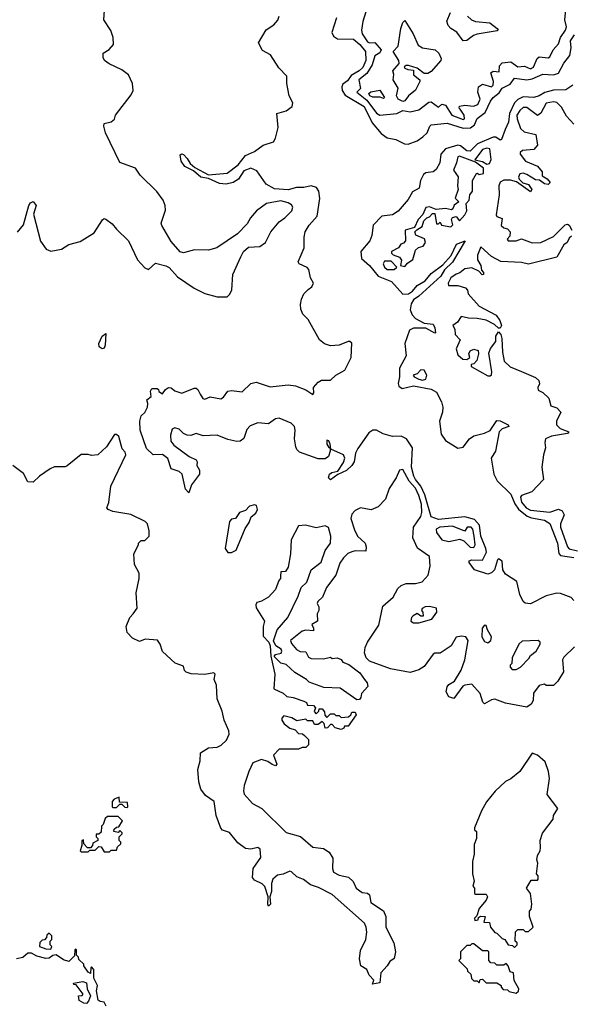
# Model space of a CAD drawing. Extents: x 2472589 to 2662339, y 701009 to 849030.
# Tile 332 of 406: x 2605348 to 2608467, y 740838 to 746405. Entities that reach past the tile are written whole.
import ezdxf

# ---------------------------------------------------------------- set-up
doc = ezdxf.new("R2010")
doc.units = 0

msp = doc.modelspace()

# ---------------------------------------------------------------- linework, layer by layer
at = {"layer": '0CON05XD'}
for points in [[(2605335.7, 745204.3), (2605370, 745245), (2605400, 745355), (2605410, 745370), (2605425, 745377.5), (2605442, 745355), (2605426.2, 745305), (2605465, 745152.5), (2605498.3, 745108.3), (2605525, 745096.7), (2605585, 745107.1), (2605625, 745134.2), (2605689.7, 745150.3), (2605769.5, 745200.5), (2605817, 745273), (2605825, 745280), (2605835, 745277.5), (2605871.2, 745251.2), (2605895, 745220), (2605963.3, 745155), (2606015, 745047.5), (2606055, 745002.5), (2606077, 744993), (2606115, 745027.5), (2606175, 745013.3), (2606193, 745003), (2606240.7, 744950.7), (2606335, 744887.5), (2606395, 744857.5), (2606465, 744837.5), (2606521.7, 744838.3), (2606537, 744853), (2606547, 744877), (2606552.5, 744965), (2606597.5, 745065), (2606612.5, 745095), (2606641.7, 745118.3), (2606705, 745123.3), (2606737.5, 745145), (2606767.5, 745205), (2606815, 745262.5), (2606847.5, 745285), (2606887.5, 745325), (2606892.5, 745345), (2606885, 745357.5), (2606865, 745370), (2606825, 745380), (2606743.8, 745366.2), (2606687.5, 745325), (2606652.5, 745285), (2606635, 745250), (2606580, 745195), (2606463.3, 745115), (2606415, 745101.2), (2606336.4, 745103.6), (2606275, 745087.5), (2606255, 745093.3), (2606205, 745150), (2606151.2, 745241.2), (2606148.8, 745255), (2606171.7, 745328.3), (2606170, 745355), (2606158.8, 745385), (2606123.9, 745433.9), (2606030, 745525), (2606003.3, 745565), (2605915, 745597.5), (2605833.8, 745765), (2605823, 745803), (2605825, 745817.5), (2605865, 745826.7), (2605885, 745842.5), (2605890, 745865), (2605979.1, 745980.9), (2605989.2, 746005), (2605986, 746045), (2605962.7, 746092.7), (2605925, 746121.2), (2605853.3, 746155), (2605827.5, 746175), (2605820.7, 746190.7), (2605820, 746215), (2605853, 746237), (2605877.5, 746265), (2605876.7, 746305), (2605863.9, 746343.9), (2605823.8, 746405), (2605830, 746485)], [(2607305, 746450), (2607288, 746395), (2607281.2, 746345), (2607284.3, 746325), (2607315, 746280), (2607325.6, 746274.4), (2607355, 746276.2), (2607392.5, 746235), (2607383.3, 746216.7), (2607355, 746201.2), (2607340.4, 746149.6), (2607310, 746100), (2607265.8, 746065), (2607274, 746016), (2607253.8, 745995), (2607310.9, 745950.9), (2607365, 745875.8), (2607385, 745866), (2607480, 745875), (2607515, 745892.5), (2607555, 745883.8), (2607605, 745896.2), (2607661.7, 745938.3), (2607675, 745940), (2607715, 745910), (2607735, 745926.7), (2607755, 745922.5), (2607791.2, 745865), (2607855, 745841.4), (2607863.3, 745845), (2607860.8, 745865), (2607838.3, 745898.3), (2607832.5, 745905), (2607835, 745916.7), (2607865, 745921.2), (2607913.9, 745916.1), (2607938.8, 745925), (2607951.2, 745955), (2607938, 745995), (2607942.5, 746025), (2607965, 746040.8), (2608015, 746025.7), (2608025, 746034.2), (2608025.8, 746055), (2608011.9, 746105), (2608025.6, 746114.4), (2608059.5, 746110.5), (2608060.6, 746145), (2608075, 746160.6), (2608125, 746167.1), (2608165, 746138.6), (2608201.7, 746141.7), (2608235, 746128), (2608253, 746137), (2608274.4, 746185), (2608284.6, 746195.4), (2608335, 746190), (2608345.8, 746194.2), (2608364.5, 746235.5), (2608395, 746268.8), (2608406.2, 746305), (2608434.6, 746345), (2608438.5, 746365), (2608429.4, 746405), (2608436.8, 746483.2)], [(2607880, 746425), (2607901.5, 746405), (2607925, 746395.3), (2608006.4, 746386.4), (2608047.5, 746355), (2608052.5, 746345), (2608047.7, 746342.3), (2607935, 746323.6), (2607913.9, 746316.1), (2607875, 746286.9), (2607855, 746285.8), (2607819.4, 746335), (2607785, 746355.6), (2607771.3, 746371.3), (2607763.5, 746396.5), (2607784.5, 746445)], [(2608480.8, 743120.8), (2608465, 743138.5), (2608405, 743161.5), (2608385, 743162.3), (2608325, 743146.9), (2608235, 743102.6), (2608205, 743105.9), (2608194.2, 743115), (2608175, 743154.3), (2608158.7, 743228.7), (2608095, 743269.2), (2608079.6, 743295), (2608075, 743344), (2608055, 743355.8), (2608048.8, 743351.2), (2608032.9, 743295), (2608015, 743278.2), (2607995, 743269.7), (2607918.9, 743295), (2607888.9, 743335), (2607888.8, 743345), (2607905, 743350.9), (2607965, 743348.8), (2607986.2, 743395), (2607983.9, 743415), (2607955.7, 743485), (2607947.7, 743547.7), (2607919.6, 743579.6), (2607865, 743594.2), (2607715, 743579.6), (2607674.1, 743594.1), (2607638.7, 743718.7), (2607616.7, 743766.7), (2607584.8, 743805), (2607575.7, 743825), (2607563.1, 743875), (2607568.9, 743985), (2607535.4, 744035.4), (2607505, 744050.3), (2607455, 744047.4), (2607403.5, 744063.5), (2607365, 744083.3), (2607345, 744084.4), (2607321, 744069), (2607260.5, 743980.5), (2607246.5, 743955), (2607239.4, 743905), (2607226.5, 743883.5), (2607195, 743855.5), (2607146.3, 743833.7), (2607105, 743803.8), (2607094.5, 743815), (2607099.2, 743835), (2607113.3, 743845), (2607147, 743853), (2607179.3, 743900.7), (2607186.6, 743925), (2607179.1, 743945), (2607107.5, 743977.5), (2607103.8, 744005), (2607095, 744023.3), (2607085, 744026.7), (2607084.4, 744005), (2607095, 743986.7), (2607103.3, 743983.3), (2607103.3, 743965), (2607093.2, 743935), (2607075, 743921.4), (2607035, 743922.8), (2606929.8, 743959.8), (2606914, 743974), (2606909.4, 743989.4), (2606901.6, 744035), (2606906.3, 744085), (2606902.5, 744105), (2606883.5, 744123.5), (2606815, 744151.5), (2606795, 744147.9), (2606755, 744120.7), (2606695, 744125.4), (2606651.7, 744108.3), (2606631.9, 744088.1), (2606615, 744037.5), (2606595, 744021.9), (2606575, 744019.7), (2606525, 744030.7), (2606465, 744055.3), (2606385, 744052.9), (2606345, 744064.7), (2606315, 744054.6), (2606295, 744055.5), (2606275, 744064.6), (2606249.3, 744089.3), (2606225, 744098.1), (2606210.7, 744089.3), (2606200.5, 744055), (2606201.7, 744021.7), (2606219.1, 743999.1), (2606305.5, 743935.5), (2606345, 743916), (2606351.2, 743905), (2606350, 743885), (2606365, 743857.5), (2606364.1, 743835.9), (2606320, 743775), (2606305, 743730), (2606285, 743750), (2606265.8, 743835.8), (2606249.7, 743849.7), (2606205, 743866.2), (2606185, 743923.3), (2606155, 743946.2), (2606102.5, 743945), (2606065, 743980), (2606030, 744085), (2606026.4, 744135), (2606034.6, 744165), (2606056.3, 744183.7), (2606070, 744215), (2606072.9, 744235), (2606066.7, 744255), (2606091.2, 744275), (2606087.1, 744305), (2606095, 744320), (2606125, 744320), (2606132.5, 744315), (2606135, 744302.5), (2606155, 744290), (2606172.5, 744315), (2606190, 744325), (2606205, 744323.8), (2606225.7, 744305.7), (2606265, 744292.5), (2606335, 744322.5), (2606345, 744321.5), (2606355, 744314.2), (2606368, 744288), (2606384.1, 744264.1), (2606395, 744260), (2606425, 744271.8), (2606485, 744260.4), (2606500.1, 744269.9), (2606525, 744305.4), (2606545, 744309.2), (2606605, 744300.5), (2606655, 744347.1), (2606685, 744355.6), (2606765, 744329.5), (2606865, 744341.2), (2606907.5, 744335), (2606965, 744312.2), (2607005, 744286.7), (2607011.2, 744295), (2607008.8, 744325), (2607035, 744355.4), (2607055, 744366.3), (2607105, 744367.5), (2607135.6, 744395), (2607186.3, 744423.7), (2607221.7, 744495), (2607225.8, 744575.8), (2607215.3, 744585.3), (2607205.3, 744585.3), (2607155, 744565.2), (2607105, 744561.6), (2607072.1, 744572.1), (2607043.3, 744595), (2606979.1, 744709.1), (2606949.6, 744739.6), (2606938.1, 744768.1), (2606935.3, 744795), (2606941.9, 744825), (2606955, 744854.5), (2606979.7, 744880.3), (2607000, 744895), (2607009.5, 744915), (2606992.1, 744945), (2606983.4, 744993.4), (2606974.2, 745004.2), (2606928, 745025), (2606923.1, 745035), (2606956.9, 745115), (2606956.3, 745175), (2606962.9, 745205), (2606985, 745244), (2607028.9, 745295), (2607044.5, 745394.5), (2607039.1, 745435), (2607026.4, 745456.4), (2606995, 745466.5), (2606955, 745456.5), (2606913, 745457), (2606865, 745443.9), (2606788, 745448), (2606741.8, 745475), (2606689.6, 745549.6), (2606655, 745564.7), (2606615, 745550.9), (2606585, 745503.5), (2606555, 745484.5), (2606515.5, 745474.5), (2606478, 745478), (2606415, 745508), (2606372, 745515), (2606331.3, 745551.3), (2606282, 745575), (2606260.6, 745605), (2606255, 745640), (2606265, 745646.7), (2606275, 745642), (2606295, 745620), (2606312, 745592), (2606338.5, 745568.5), (2606415, 745527.8), (2606521.9, 745538.1), (2606582.9, 745585), (2606625, 745636.7), (2606675, 745659.6), (2606725, 745696), (2606782.2, 745715), (2606794.8, 745735), (2606808.5, 745795), (2606802.2, 745875), (2606855, 745889.5), (2606888.6, 745915), (2606891.9, 745935), (2606871.9, 745975), (2606858.3, 746045), (2606859.2, 746085), (2606813.5, 746133.5), (2606765.4, 746205.4), (2606721.3, 746231.3), (2606697.4, 746275), (2606741.8, 746348.2), (2606784.7, 746375), (2606807.1, 746402.9), (2606815.8, 746425)], [(2607139.2, 746415), (2607112.9, 746332.9), (2607122.2, 746312.2), (2607145, 746297.6), (2607235, 746294.4), (2607271.1, 746265), (2607303.4, 746225), (2607304.8, 746175), (2607287.2, 746135), (2607267.4, 746115), (2607221.1, 746088.9), (2607201, 746059), (2607175, 746040.7), (2607168.4, 746025), (2607171, 746005), (2607189, 745979), (2607295.2, 745915), (2607341.5, 745821.5), (2607390.9, 745760.9), (2607425, 745736.8), (2607475, 745727.4), (2607523.3, 745703.3), (2607545, 745701.9), (2607595, 745720.6), (2607628.1, 745741.9), (2607652.2, 745765), (2607666.1, 745803.9), (2607675, 745809.6), (2607765, 745819.1), (2607855, 745791.8), (2607897.2, 745792.8), (2607919.6, 745810.4), (2607935, 745845.4), (2607979.5, 745880.5), (2608010.5, 745945), (2608024.6, 745965), (2608058.3, 745991.7), (2608075, 746018.5), (2608120.1, 746039.9), (2608145, 746074.4), (2608215, 746064.1), (2608245, 746070.8), (2608305, 746097.5), (2608366.7, 746093.3), (2608395, 746101.8), (2608425, 746160), (2608458, 746202), (2608465.9, 746245), (2608461.3, 746285), (2608485, 746320)], [(2607515, 745943.3), (2607487.5, 745955), (2607477.5, 745975), (2607487.5, 746017.5), (2607460, 746065), (2607462.5, 746095), (2607456.7, 746115), (2607493, 746157), (2607491.2, 746175), (2607460, 746225), (2607487.5, 746255), (2607503.3, 746355), (2607515, 746390), (2607525, 746400), (2607573.3, 746325), (2607600.6, 746260.6), (2607625, 746245.7), (2607696.2, 746235), (2607718, 746215), (2607731.2, 746185), (2607728.8, 746175), (2607675, 746111.2), (2607655, 746101.2), (2607635, 746100), (2607595, 746130), (2607546.4, 746146.4), (2607533.3, 746146.7), (2607521.7, 746138.3), (2607525, 746130), (2607543.3, 746123.3), (2607575, 746120), (2607573.9, 746093.9), (2607610, 746065), (2607610, 746055), (2607585, 746006.7), (2607545.8, 745974.2), (2607525, 745946.7), (2607515, 745943.3)], [(2608475, 746035.4), (2608435, 746007.8), (2608365, 746007.4), (2608316.3, 745993.7), (2608285, 745974.2), (2608255, 745964.6), (2608195, 745968.7), (2608165, 745953.9), (2608146, 745934), (2608117.3, 745875), (2608110.6, 745825), (2608092.2, 745785), (2608071.9, 745728.1), (2608065, 745724.3), (2608040.5, 745740.5), (2608025, 745741.1), (2607936.1, 745703.9), (2607895, 745662.5), (2607875, 745663.4), (2607840.9, 745690.9), (2607825, 745696.3), (2607754.6, 745675.4), (2607729.8, 745645), (2607723.3, 745595), (2607702.7, 745557.3), (2607685.8, 745544.2), (2607645, 745538.8), (2607630.7, 745529.3), (2607613.5, 745496.5), (2607607.4, 745452.6), (2607568.4, 745431.6), (2607545, 745387.7), (2607487.5, 745322.5), (2607455, 745302.4), (2607395, 745293.3), (2607346.7, 745243.3), (2607338.3, 745185), (2607327.1, 745155), (2607276.4, 745095), (2607281, 745055), (2607325, 745015.8), (2607374.6, 744954.6), (2607450, 744925), (2607515, 744853.3), (2607545.5, 744855), (2607569.6, 744870.4), (2607595, 744901.2), (2607641.2, 744928.8), (2607675, 744969.3), (2607740.5, 745019.5), (2607787.7, 745072.3), (2607817.5, 745135), (2607866.2, 745155), (2607795.6, 745034.4), (2607748.9, 744991.1), (2607728.4, 744955), (2607605, 744841.4), (2607575, 744821.2), (2607561.3, 744798.7), (2607556.1, 744765), (2607566, 744736), (2607585.5, 744715), (2607635, 744688.2), (2607685, 744683.8), (2607695, 744662.5), (2607698, 744635), (2607695, 744632), (2607645, 744660.5), (2607575, 744661.1), (2607551.1, 744648.9), (2607525.6, 744575), (2607533.1, 744505), (2607495.7, 744435), (2607495.2, 744385), (2607487.7, 744347.7), (2607492.3, 744332.3), (2607509.7, 744319.7), (2607575, 744334.8), (2607675, 744315.6), (2607705, 744299.4), (2607733.4, 744245), (2607740.6, 744215), (2607738.9, 744185), (2607720.7, 744135), (2607731.2, 744061.2), (2607754.8, 744024.8), (2607825, 743982.2), (2607855, 743987.8), (2607891.8, 744035), (2607915, 744052), (2607975, 744066.7), (2608007.4, 744082.6), (2608045, 744138), (2608065, 744137.8), (2608110, 744115), (2608112.5, 744105), (2608075, 744091.5), (2608059.1, 744075), (2608037.2, 743965), (2608014.2, 743925), (2608027.8, 743835), (2608048.3, 743798.3), (2608125, 743721.5), (2608147.4, 743667.4), (2608168.4, 743638.4), (2608217.1, 743597.1), (2608241.7, 743588.3), (2608315, 743576.1), (2608345.7, 743555.7), (2608389.1, 743445), (2608396.5, 743386.5), (2608405, 743375.5), (2608480, 743365)], [(2607405, 745960), (2607386.7, 745966.7), (2607345, 745966.7), (2607327.5, 745975), (2607322.5, 745987.5), (2607333, 745997), (2607385, 746006.2), (2607410, 745965), (2607405, 745960)], [(2608480, 745815), (2608438.9, 745858.9), (2608410.5, 745910.5), (2608385, 745936.7), (2608365, 745940), (2608325, 745933.8), (2608295, 745876), (2608275.8, 745864.2), (2608215, 745908.9), (2608195, 745909.4), (2608175, 745891.9), (2608158.5, 745865), (2608159.6, 745845), (2608179.2, 745789.2), (2608200.3, 745770.3), (2608266.7, 745756.7), (2608275.6, 745695), (2608255, 745672), (2608190, 745665), (2608176.7, 745655), (2608176.7, 745645), (2608206.7, 745605), (2608275.9, 745575.9), (2608302.5, 745545), (2608301.7, 745521.7), (2608330, 745505), (2608347.5, 745485), (2608335, 745472.5), (2608315, 745477.5), (2608287, 745497), (2608265, 745500), (2608215, 745530), (2608195, 745537.5), (2608176.4, 745533.6), (2608167.5, 745515), (2608172.5, 745502.5), (2608192.5, 745482.5), (2608225, 745472.5), (2608242.5, 745445), (2608235, 745432.5), (2608157.5, 745487.5), (2608123, 745497), (2608085, 745497.5), (2608065, 745486.7), (2608057.1, 745465), (2608058.6, 745415), (2608041.7, 745301.7), (2608045, 745292.5), (2608075, 745280), (2608070.7, 745240.7), (2608085, 745227.5), (2608105, 745222.5), (2608120, 745205), (2608118.8, 745181.2), (2608103.3, 745165), (2608110, 745155), (2608155, 745154), (2608185, 745166.7), (2608245, 745143.3), (2608295, 745144.4), (2608365, 745180), (2608432.5, 745245), (2608445, 745248.8), (2608455, 745242.5), (2608468.8, 745215)], [(2607988.3, 745588.3), (2608005, 745592.5), (2608013.3, 745615), (2608006, 745675), (2607988.1, 745678.1), (2607965, 745671.4), (2607921.7, 745611.7), (2607965, 745602.5), (2607988.3, 745588.3)], [(2607525, 745010), (2607540.7, 745029.3), (2607570.5, 745049.5), (2607585, 745102.5), (2607603.3, 745116.7), (2607630, 745125), (2607642.5, 745145), (2607636.4, 745166.4), (2607587, 745187), (2607582.5, 745205), (2607592.5, 745217.5), (2607622.5, 745235), (2607633, 745267), (2607650, 745285), (2607665, 745290), (2607681.7, 745308.3), (2607695, 745310), (2607705, 745250), (2607715, 745250), (2607725, 745260), (2607733, 745243), (2607785, 745233.3), (2607796.7, 745245), (2607790, 745275), (2607794, 745286), (2607815, 745292.5), (2607835, 745267.5), (2607865, 745301.2), (2607876.2, 745325), (2607872.5, 745365), (2607890, 745385), (2607892.5, 745415), (2607907.5, 745435), (2607907.5, 745495), (2607930, 745535), (2607937, 745537), (2607945, 745530), (2607970, 745535), (2607970, 745565), (2607925, 745600), (2607835, 745633.3), (2607825, 745630), (2607818, 745595), (2607800, 745555), (2607826.2, 745516.2), (2607822.5, 745465), (2607827.5, 745445), (2607810, 745395), (2607830, 745375), (2607803.6, 745356.4), (2607797.5, 745335), (2607789.3, 745330.7), (2607755, 745336.7), (2607702.5, 745332.5), (2607665, 745346.7), (2607645, 745342.5), (2607627, 745303), (2607600, 745275), (2607580, 745230), (2607527.5, 745215), (2607530, 745155), (2607518.3, 745141.7), (2607503.6, 745136.4), (2607490, 745115), (2607450, 745095), (2607450, 745085), (2607460, 745075), (2607495, 745062.5), (2607507.5, 745045), (2607500, 745015), (2607525, 745010)], [(2608468.3, 745181.7), (2608455, 745170), (2608442.5, 745145), (2608425, 745132.5), (2608385, 745062.5), (2608225, 745022.9), (2608185, 745032.9), (2608068, 745038), (2608015.4, 745065.4), (2607955, 745120), (2607937, 745073), (2607937, 745047), (2607955.9, 745015.9), (2607958.3, 744988.3), (2607970, 744975), (2607970, 744965), (2607963, 744963), (2607943, 744983), (2607905, 745002.5), (2607865, 744996.7), (2607836.6, 744973.4), (2607815, 744965.6), (2607785, 744945.8), (2607770, 744915), (2607773, 744903), (2607825, 744902), (2607868.8, 744888.8), (2607880, 744875), (2607883.8, 744855), (2607945, 744785.8), (2608041.2, 744735), (2608062.5, 744705), (2608072.5, 744675), (2608065, 744660), (2608055, 744660), (2608032.5, 744682.5), (2607985, 744705.8), (2607934, 744716), (2607885, 744716.7), (2607843, 744727), (2607822.5, 744695), (2607797.5, 744675), (2607807.5, 744655), (2607810, 744625), (2607837.5, 744595), (2607816.4, 744543.6), (2607825, 744510), (2607852.5, 744485), (2607876.7, 744483.3), (2607892.5, 744495), (2607887.5, 744515), (2607895, 744532.5), (2607915, 744542.5), (2607940, 744535), (2607942.5, 744515), (2607931.7, 744478.3), (2607915, 744460), (2607900, 744455), (2607900, 744445), (2607995, 744391.2), (2608008.3, 744391.7), (2608015, 744397.5), (2608016.9, 744413.1), (2608000.7, 744519.3), (2608010, 744545), (2608040, 744585), (2608040, 744615), (2608055, 744640), (2608067.5, 744625), (2608073, 744603), (2608077.1, 744525), (2608086.9, 744475), (2608121.3, 744441.3), (2608185.4, 744415.4), (2608265, 744381.2), (2608283.3, 744365), (2608286.4, 744346.4), (2608277.5, 744325), (2608280, 744310), (2608305, 744297.5), (2608340, 744265), (2608351.7, 744221.7), (2608385, 744211.2), (2608406.7, 744185), (2608383.1, 744135), (2608383.3, 744115), (2608403.8, 744093.8), (2608452.5, 744075), (2608445.6, 744064.4), (2608355, 744050.5), (2608321.2, 744035), (2608316, 744015), (2608321.4, 743985), (2608309.4, 743945), (2608300, 743875), (2608310, 743805), (2608242.5, 743735), (2608185, 743714), (2608180, 743705), (2608185, 743677.5), (2608211.6, 743645), (2608235, 743631.2), (2608345, 743620), (2608395, 743636.9), (2608415, 743628.1), (2608425.4, 743605), (2608404.7, 743555), (2608404.7, 743535), (2608445.5, 743425), (2608455, 743413.8), (2608501.5, 743401.5)], [(2607465, 744992.5), (2607480, 745005), (2607448.8, 745038.8), (2607410.7, 745039.3), (2607402.5, 745025), (2607410, 745005), (2607425, 744993.3), (2607465, 744992.5)], [(2605815, 744543.1), (2605797.5, 744555), (2605795.7, 744575), (2605815, 744616.2), (2605835, 744630), (2605831.8, 744565), (2605825, 744547.5), (2605815, 744543.1)], [(2607625, 744367.1), (2607645, 744372), (2607649.2, 744395), (2607633.9, 744423.9), (2607615, 744426.2), (2607595, 744402.5), (2607572.5, 744395), (2607577.5, 744385), (2607605, 744372.2), (2607625, 744367.1)], [(2606821.7, 743258.3), (2606822.5, 743245), (2606813.3, 743235), (2606795, 743182.5), (2606755, 743140), (2606715, 743117.5), (2606689.3, 743110.7), (2606683.1, 743096.9), (2606685, 743080), (2606732.5, 743005), (2606724.2, 742975), (2606725, 742920), (2606756.1, 742886.1), (2606763.8, 742865), (2606767, 742807), (2606790, 742705), (2606785, 742622.5), (2606837, 742597), (2606858.3, 742578.3), (2606893.3, 742573.3), (2606955, 742552.5), (2606970, 742545), (2606975, 742530), (2607008.3, 742528.3), (2607020, 742515), (2607013, 742493), (2607025, 742480), (2607040, 742495), (2607041.7, 742508.3), (2607058.3, 742508.3), (2607071.7, 742491.7), (2607073, 742473), (2607085, 742460), (2607105, 742480), (2607125, 742480), (2607135, 742470), (2607155, 742470), (2607165, 742460), (2607207, 742463), (2607220, 742475), (2607225, 742490), (2607245, 742490), (2607250, 742475), (2607205, 742410), (2607185, 742410), (2607180, 742400), (2607165, 742392.5), (2607131.7, 742401.7), (2607115, 742420), (2607105, 742420), (2607088.3, 742401.7), (2607075, 742400), (2607070, 742425), (2607057.5, 742437.5), (2607035, 742420), (2607015, 742420), (2607005, 742440), (2606975, 742440), (2606965, 742450), (2606915, 742440), (2606887, 742457), (2606841.7, 742468.3), (2606830, 742455), (2606830, 742445), (2606843.6, 742423.6), (2606875, 742400), (2606905, 742390), (2606925, 742370), (2606947, 742367), (2606958.3, 742358.3), (2606980, 742335), (2606980, 742305), (2606965, 742290), (2606945, 742290), (2606925, 742280), (2606815, 742280), (2606783.9, 742246.1), (2606802, 742195), (2606795, 742186.2), (2606775, 742194.6), (2606751.7, 742211.7), (2606715, 742221.5), (2606666.8, 742203.2), (2606642.8, 742155), (2606617.2, 742075), (2606612.7, 742045), (2606616.7, 742026.7), (2606665, 741973.5), (2606716.8, 741945), (2606855, 741810), (2606935, 741786.6), (2607005, 741727.3), (2607065, 741719.6), (2607097.8, 741697.8), (2607117.5, 741665), (2607115.6, 741605), (2607121.4, 741585), (2607155, 741568.6), (2607207.5, 741557.5), (2607233, 741533), (2607250, 741495), (2607285, 741470), (2607315, 741465.6), (2607325, 741457.5), (2607334, 741414), (2607405.5, 741365.5), (2607417.5, 741335), (2607418.8, 741275), (2607463.3, 741185), (2607473.3, 741135), (2607465, 741097.5), (2607440, 741080), (2607426, 741055), (2607390, 741015), (2607385, 740960), (2607341.7, 740951.7), (2607350, 740975), (2607323, 741003), (2607310, 741035), (2607277.5, 741055), (2607270, 741095), (2607275, 741142.5), (2607305.5, 741204.5), (2607311.4, 741245), (2607307.5, 741275), (2607296.8, 741296.8), (2607115, 741458.8), (2607037.6, 741497.6), (2606992.7, 741512.7), (2606952.8, 741542.8), (2606915, 741558), (2606885, 741586.7), (2606875, 741590), (2606837, 741573), (2606805, 741568), (2606778.8, 741545), (2606771.7, 741521.7), (2606772, 741475), (2606762.5, 741445), (2606766.2, 741405), (2606755, 741392.5), (2606750, 741405), (2606752, 741445), (2606734.5, 741504.5), (2606718.8, 741518.8), (2606675, 741539.2), (2606664.3, 741555), (2606668.6, 741605), (2606711.2, 741668.8), (2606708, 741715), (2606695, 741723.8), (2606655, 741715.8), (2606625, 741719.2), (2606580.4, 741750.4), (2606535, 741810), (2606495, 741821.9), (2606485, 741833.8), (2606458.8, 741905), (2606447.5, 741985), (2606397.6, 742017.6), (2606372.5, 742055), (2606360.8, 742095), (2606355.8, 742165), (2606367.5, 742215), (2606369.5, 742260.5), (2606415, 742288.2), (2606465, 742292.7), (2606487.8, 742302.2), (2606518, 742332), (2606532.6, 742365), (2606530.6, 742385), (2606504.1, 742445), (2606493, 742495), (2606464.7, 742565), (2606461.5, 742641.5), (2606446.7, 742675), (2606452.5, 742705), (2606445, 742712.5), (2606395, 742702.5), (2606317, 742707), (2606290, 742715), (2606280, 742725), (2606275, 742750), (2606226.4, 742766.4), (2606155, 742833.3), (2606142, 742875), (2606126.7, 742896.7), (2606057.7, 742902.3), (2606025, 742890), (2605985, 742907.5), (2605955, 742940), (2605950, 742975), (2605970, 743025), (2605990, 743045), (2606011.7, 743078.3), (2606006.1, 743163.9), (2606023.8, 743245), (2606023.3, 743275), (2605997.5, 743325), (2605992.5, 743385), (2606020, 743435), (2606020, 743445), (2606035, 743460), (2606055, 743460), (2606080, 743485), (2606080, 743515), (2606070, 743555), (2606057, 743567), (2605976.4, 743606.4), (2605875, 743624), (2605847.5, 743635), (2605840, 743645), (2605852.5, 743675), (2605862.7, 743767.3), (2605947.5, 743945), (2605945, 743960), (2605928.3, 743978.3), (2605908.3, 744048.3), (2605895, 744060), (2605885, 744060), (2605839.3, 743990.7), (2605790, 743945), (2605755, 743940), (2605735, 743947.5), (2605695, 743947.5), (2605617, 743883), (2605605, 743877.5), (2605545, 743877.5), (2605520, 743865), (2605460, 743825), (2605425, 743790), (2605395, 743792.5), (2605369.3, 743839.3), (2605310, 743885)], [(2608485, 742860), (2608425, 742800), (2608417.5, 742785), (2608421.7, 742718.3), (2608390, 742665), (2608365, 742640), (2608325, 742640), (2608315, 742647.5), (2608285, 742640), (2608253, 742597), (2608250, 742555), (2608240, 742535), (2608215, 742517.5), (2608095, 742540), (2608035, 742562.9), (2608015, 742560), (2607975, 742537.5), (2607966.4, 742546.4), (2607952, 742595), (2607905, 742647.5), (2607865, 742643.3), (2607853.9, 742636.1), (2607802.5, 742567.5), (2607775, 742576.7), (2607758.8, 742605), (2607765, 742632.5), (2607775, 742646), (2607805.8, 742664.2), (2607843, 742727), (2607864.2, 742785), (2607883.3, 742895), (2607870, 742915), (2607845, 742918.8), (2607815, 742913.3), (2607787.5, 742865), (2607725.9, 742824.1), (2607695, 742823.3), (2607685, 742816.7), (2607635, 742747.1), (2607605, 742729.5), (2607555, 742714.3), (2607445, 742734.4), (2607325, 742778.8), (2607306.7, 742796.7), (2607298.1, 742825), (2607301.9, 742855), (2607314.3, 742885), (2607379.1, 742980.9), (2607401.7, 743088.3), (2607460.4, 743139.6), (2607485, 743189.2), (2607505, 743205.7), (2607533.6, 743216.4), (2607585, 743217.1), (2607622.5, 743227.5), (2607658, 743265), (2607668.9, 743315), (2607665, 743370), (2607596.5, 743416.5), (2607570.8, 743475), (2607573.8, 743535), (2607615, 743596.2), (2607622.1, 743617.9), (2607618.9, 743665), (2607605, 743714.4), (2607585, 743755.3), (2607549.1, 743795), (2607515, 743862), (2607495, 743858.8), (2607475.7, 743815), (2607436.4, 743753.6), (2607416.7, 743693.3), (2607375, 743650), (2607335, 743634), (2607275, 743644.3), (2607245, 743630.8), (2607225, 743608.8), (2607220.8, 743585), (2607240.5, 743520.5), (2607257.5, 743485), (2607301.2, 743445), (2607307.5, 743425), (2607305, 743400), (2607245, 743401.2), (2607226.2, 743396.2), (2607203.4, 743386.6), (2607178, 743362), (2607158.3, 743331.7), (2607136, 743265), (2607082, 743195), (2607060.7, 743139.3), (2607033.3, 743115), (2607030, 743105), (2607040, 743085), (2607040, 743065), (2607030, 743045), (2607031.2, 743005), (2607000, 742985), (2607010, 742965), (2607010, 742950), (2606965, 742953.3), (2606945, 742947.5), (2606880, 742895), (2606885, 742877.5), (2606913.6, 742843.6), (2606933.6, 742833.6), (2606965, 742830), (2606980.7, 742800.7), (2606995, 742792.5), (2607065, 742791.2), (2607105, 742800), (2607115, 742792.5), (2607143, 742797), (2607165, 742787.5), (2607175, 742772.5), (2607208.3, 742758.3), (2607271.7, 742711.7), (2607296.7, 742675), (2607313.3, 742655), (2607316.7, 742635), (2607280, 742595), (2607277, 742573), (2607268.3, 742561.7), (2607255, 742560), (2607160, 742625), (2607068.3, 742628.3), (2606985, 742660), (2606970, 742675), (2606903.6, 742713.6), (2606855, 742760), (2606825, 742767.5), (2606786.7, 742805), (2606794.2, 742815.8), (2606826.1, 742823.9), (2606830, 742835), (2606826, 742846), (2606796.7, 742865), (2606783.6, 742893.6), (2606803.3, 742955), (2606863.8, 743025), (2606922, 743145), (2606938.8, 743195), (2606971.2, 743225), (2606996.2, 743293.8), (2607051.7, 743338.3), (2607075.8, 743404.2), (2607105.7, 743445), (2607107.5, 743485), (2607093, 743533), (2607075, 743542.5), (2607025, 743531.2), (2606963.6, 743546.4), (2606925, 743542.5), (2606882.5, 743465), (2606878.8, 743385), (2606865, 743310), (2606850, 743285), (2606825, 743282.5), (2606821.7, 743258.3)], [(2606545, 743392.5), (2606572.5, 743405), (2606622.3, 743527.7), (2606645, 743562.5), (2606656.2, 743593.8), (2606682.5, 743615), (2606693.3, 743635), (2606687.5, 743657.5), (2606675, 743661.2), (2606647.5, 743655), (2606625, 743630), (2606590.7, 743619.3), (2606567.5, 743585), (2606545, 743580), (2606535, 743567.5), (2606510, 743415), (2606525, 743393.3), (2606545, 743392.5)], [(2607915, 743421.2), (2607922.5, 743435), (2607917.5, 743485), (2607909.4, 743525), (2607900, 743535), (2607877.5, 743535), (2607865, 743512.5), (2607795, 743542.2), (2607722.5, 743535), (2607703.3, 743525), (2607703.8, 743505), (2607735, 743464), (2607775, 743455.6), (2607837.1, 743467.1), (2607858.1, 743458.1), (2607895, 743422.9), (2607915, 743421.2)], [(2607573.9, 742993.9), (2607605, 742994), (2607677.5, 743015), (2607705.8, 743054.2), (2607705, 743077.5), (2607665, 743088), (2607640, 743085), (2607623.6, 743076.4), (2607620, 743065), (2607627.5, 743055), (2607628.3, 743031.7), (2607615, 743032.5), (2607595, 743047.5), (2607572.5, 743035), (2607562.5, 743025), (2607560, 743005), (2607573.9, 742993.9)], [(2607995, 742881.2), (2608011.2, 742895), (2608016.2, 742915), (2607992.5, 742955), (2607985, 742980), (2607975, 742982.5), (2607963.3, 742965), (2607961.2, 742915), (2607975, 742890), (2607995, 742881.2)], [(2608155, 742730), (2608180, 742745), (2608226.4, 742793.6), (2608235, 742810), (2608267.5, 742835), (2608290, 742875), (2608290, 742885), (2608280, 742895), (2608188.3, 742891.7), (2608170, 742875), (2608133, 742797), (2608130, 742765), (2608120, 742755), (2608120, 742745), (2608131.7, 742731.7), (2608155, 742730)], [(2608145, 741160), (2608160, 741175), (2608160, 741185), (2608150, 741195), (2608151.7, 741248.3), (2608165, 741260), (2608195, 741260), (2608205, 741250), (2608225, 741250), (2608250, 741275), (2608230, 741335), (2608230, 741365), (2608240, 741375), (2608242.5, 741405), (2608236.7, 741465), (2608212.5, 741495), (2608239.3, 741540.7), (2608275, 741540), (2608280, 741545), (2608280, 741565), (2608270, 741575), (2608277.5, 741635), (2608272.5, 741655), (2608275, 741680), (2608290, 741705), (2608293.3, 741725), (2608290, 741765), (2608304, 741805), (2608363.8, 741885), (2608366.7, 741905), (2608390, 741945), (2608330, 742025), (2608342.5, 742115), (2608337.5, 742155), (2608319.3, 742209.3), (2608275, 742247.5), (2608245, 742257.5), (2608175.9, 742154.1), (2608125, 742112.5), (2608095, 742097.5), (2608037, 742043), (2607987, 741983), (2607958.3, 741931.7), (2607920, 741835), (2607920, 741825), (2607930, 741815), (2607930, 741775), (2607918.3, 741741.7), (2607917, 741687), (2607907.5, 741645), (2607907.5, 741575), (2607917.5, 741535), (2607910, 741505), (2607920, 741495), (2607920, 741465), (2607925, 741460), (2607985, 741460), (2607992.5, 741445), (2607985, 741427.5), (2607945, 741380), (2607931.7, 741338.3), (2607920, 741325), (2607921.7, 741311.7), (2607940, 741315), (2607941.7, 741328.3), (2607953, 741337), (2607980, 741335), (2607971.7, 741301.7), (2608005, 741300), (2608010, 741275), (2608033.6, 741243.6), (2608045, 741240), (2608075, 741210), (2608090, 741205), (2608110, 741175), (2608135, 741170), (2608145, 741160)], [(2605955, 741950), (2605960, 741955), (2605958.3, 741978.3), (2605911.7, 741981.7), (2605910, 742010), (2605881.7, 741998.3), (2605870, 741985), (2605870, 741955), (2605875, 741950), (2605895, 741950), (2605915, 741970), (2605925, 741970), (2605941.7, 741951.7), (2605955, 741950)], [(2605855, 741700), (2605865, 741710), (2605895, 741710), (2605901.7, 741728.3), (2605920, 741745), (2605920, 741755), (2605910, 741765), (2605910, 741785), (2605928.3, 741801.7), (2605928.3, 741808.3), (2605915, 741820), (2605905, 741810), (2605880, 741815), (2605881.7, 741828.3), (2605895, 741840), (2605908.3, 741841.7), (2605930, 741875), (2605905, 741900), (2605845, 741900), (2605831.7, 741888.3), (2605820, 741855), (2605810, 741845), (2605808.3, 741811.7), (2605795, 741800), (2605780, 741800), (2605780, 741785), (2605790, 741775), (2605790, 741765), (2605761.7, 741748.3), (2605760, 741735), (2605748.3, 741721.7), (2605731.7, 741721.7), (2605710, 741745), (2605708.3, 741768.3), (2605700, 741765), (2605700, 741735), (2605690, 741705), (2605695, 741700), (2605735, 741700), (2605745, 741710), (2605775, 741710), (2605795, 741730), (2605808.3, 741728.3), (2605825, 741700), (2605855, 741700)], [(2605525, 741150), (2605530, 741165), (2605520, 741175), (2605520, 741195), (2605530, 741205), (2605530, 741225), (2605515, 741240), (2605501.7, 741228.3), (2605500, 741215), (2605488.3, 741201.7), (2605475, 741200), (2605461.7, 741188.3), (2605460, 741165), (2605495, 741152.5), (2605525, 741150)], [(2605837, 740827), (2605825, 740850), (2605803, 740853), (2605791.7, 740861.7), (2605782.5, 740915), (2605787.5, 740945), (2605767.5, 740985), (2605767.5, 741035), (2605755, 741050), (2605750, 741045), (2605748.3, 741011.7), (2605735, 741020), (2605710, 741055), (2605710, 741065), (2605681.7, 741091.7), (2605680, 741105), (2605670, 741115), (2605670, 741145), (2605665, 741150), (2605660, 741145), (2605658.3, 741111.7), (2605625, 741080), (2605595, 741090), (2605555, 741117.5), (2605535, 741113.3), (2605515, 741098), (2605496.1, 741096.1), (2605445, 741110), (2605415, 741127.5), (2605395, 741127.5), (2605366.7, 741103.3), (2605330, 741095)], [(2608155, 740900), (2608168.3, 740911.7), (2608170, 740925), (2608143, 740973), (2608140, 741015), (2608121.7, 741021.7), (2608110, 741055), (2608098.3, 741068.3), (2608085, 741060), (2608045, 741060), (2608035, 741070), (2608011.7, 741071.7), (2608000, 741085), (2608000, 741135), (2607995, 741140), (2607965, 741140), (2607915, 741180), (2607905, 741180), (2607895, 741170), (2607875, 741170), (2607840, 741135), (2607840, 741095), (2607830, 741085), (2607878.3, 741038.3), (2607880, 741025), (2607898.3, 741008.3), (2607903, 740983), (2607915, 740970), (2607935, 740970), (2607945, 740960), (2607951.7, 740978.3), (2607965, 740980), (2607985, 740960), (2608045, 740960), (2608070, 740945), (2608070, 740935), (2608081.7, 740921.7), (2608105, 740920), (2608115, 740910), (2608155, 740900)], [(2605725, 740843.3), (2605710, 740845), (2605685, 740860), (2605680, 740885), (2605701.7, 740888.3), (2605707.5, 740895), (2605668.3, 740948.3), (2605655, 740950), (2605651.7, 740958.3), (2605705, 740967.5), (2605725, 740960), (2605730, 740925), (2605747.5, 740885), (2605737.5, 740855), (2605725, 740843.3)]]:
    msp.add_lwpolyline(points, dxfattribs=at)

doc.saveas('drawing.dxf')
